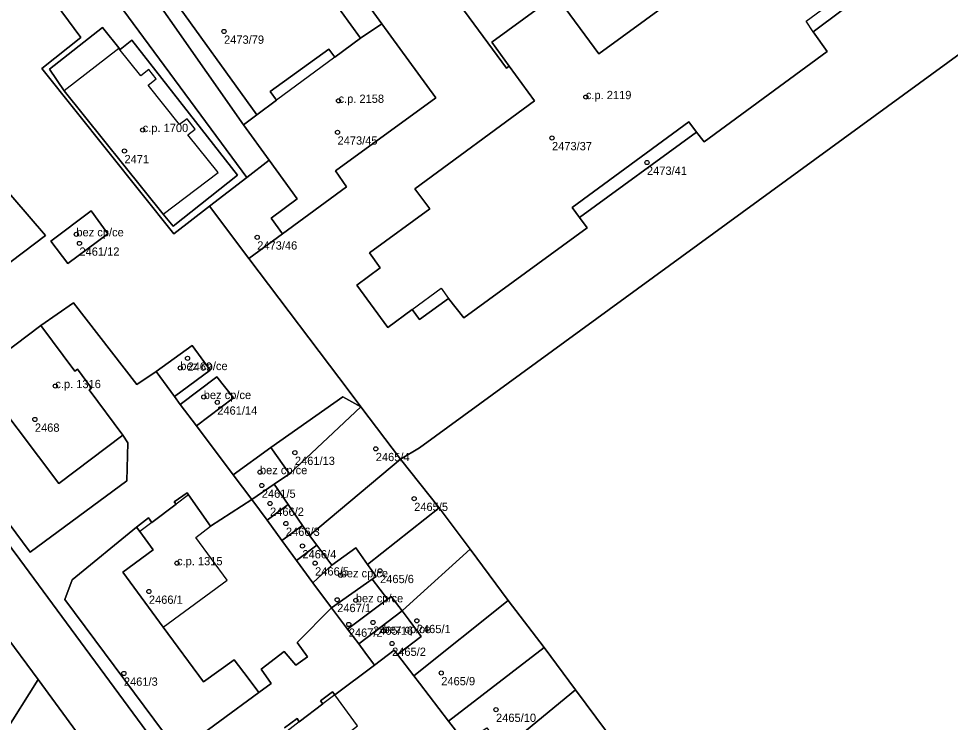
# Model space of a CAD drawing. Extents: x -878211 to -870363, y -1058464 to -1052522.
# Drawn here: x -874192.3 to -874079.7, y -1055743.6 to -1055658.5 of the extents above; entities that cross this region are included whole.
import ezdxf

# ---------------------------------------------------------------- set-up
doc = ezdxf.new("R2010")
doc.units = 0
for name, color, linetype in [('Definiční body', 7, 'Continuous'), ('Polygon budovy', 7, 'Continuous'), ('Polygon parcely', 7, 'Continuous')]:
    doc.layers.add(name, color=color, linetype=linetype)

msp = doc.modelspace()

# ---------------------------------------------------------------- linework, layer by layer
at = {"layer": 'Definiční body'}
for centre in [(-874167.48, -1055660.06994), (-874123.77, -1055667.99994), (-874153.65, -1055668.44994), (-874177.31, -1055671.97994), (-874153.77, -1055672.25994), (-874127.86, -1055672.93994), (-874179.51, -1055674.50994), (-874116.39, -1055675.90994), (-874185.32, -1055684.57994), (-874163.47, -1055684.93994), (-874184.95, -1055685.67994), (-874171.89, -1055699.56994), (-874172.77, -1055700.73994), (-874187.86, -1055702.91994), (-874169.93, -1055704.23994), (-874168.3, -1055704.87994), (-874190.33, -1055706.94994), (-874158.92, -1055710.95994), (-874149.15, -1055710.49994), (-874163.14, -1055713.31994), (-874162.92, -1055714.92994), (-874144.51, -1055716.51994), (-874161.92, -1055717.10994), (-874160.01, -1055719.52994), (-874158.01, -1055722.24994), (-874173.16, -1055724.31994), (-874156.48, -1055724.31994), (-874148.63, -1055725.23994), (-874153.39, -1055725.77994), (-874176.56, -1055727.73994), (-874153.81, -1055728.73994), (-874151.56, -1055728.79994), (-874144.19, -1055731.27994), (-874152.41, -1055731.71994), (-874149.48, -1055731.47994), (-874148.21, -1055732.51994), (-874147.18, -1055734.02994), (-874179.58, -1055737.63994), (-874141.24, -1055737.57994), (-874134.62, -1055742.00994)]:
    msp.add_circle(centre, 0.25, dxfattribs=at)
at = {"layer": 'Polygon budovy'}
msp.add_lwpolyline([(-874107.68, -1055652.14), (-874122.21, -1055662.77), (-874127.38, -1055655.7), (-874135.13, -1055661.36), (-874133.05, -1055664.26), (-874129.97, -1055668.45), (-874144.44, -1055679.08), (-874142.61, -1055681.52), (-874149.92, -1055686.83), (-874148.61, -1055688.65), (-874151.42, -1055690.74), (-874147.69, -1055695.83), (-874144.76, -1055693.66), (-874141.24, -1055691.1), (-874140.37, -1055692.34), (-874138.52, -1055694.69), (-874123.63, -1055683.81), (-874124.53, -1055682.56), (-874125.43, -1055681.33), (-874111.31, -1055670.98), (-874110.4, -1055672.22), (-874109.48, -1055673.42), (-874094.62, -1055662.51), (-874096.29, -1055660.1), (-874097.17, -1055658.82), (-874093.71, -1055656.29)], dxfattribs=at)
for points in [[(-874154.02, -1055676.91), (-874141.89, -1055668.1), (-874148.43, -1055659.13), (-874150.98, -1055660.9), (-874154.08, -1055663.19), (-874161.15, -1055668.39), (-874163.51, -1055670.13), (-874165.12, -1055671.36), (-874162.04, -1055675.61), (-874158.64, -1055680.28), (-874161.8, -1055682.62), (-874160.41, -1055684.54), (-874152.67, -1055678.86)], [(-874186.81, -1055667.24), (-874174.85, -1055682.13), (-874168.2, -1055677.13), (-874171.85, -1055672.57), (-874170.95, -1055671.87), (-874171.94, -1055670.61), (-874172.85, -1055671.32), (-874176.65, -1055666.57), (-874175.68, -1055665.79), (-874176.57, -1055664.67), (-874177.55, -1055665.44), (-874180.21, -1055662.12)], [(-874183.55, -1055681.76), (-874188.4, -1055685.4), (-874186.36, -1055688.12), (-874181.5, -1055684.54)], [(-874187.44, -1055714.7), (-874179.7, -1055708.85), (-874183.78, -1055703.38), (-874183.5, -1055703.18), (-874185.2, -1055700.88), (-874185.49, -1055701.12), (-874189.62, -1055695.58), (-874197.43, -1055701.49)], [(-874171.34, -1055698.01), (-874175.69, -1055701.14), (-874173.45, -1055704.17), (-874169.14, -1055700.98)], [(-874168.34, -1055701.8), (-874172.77, -1055705.13), (-874170.82, -1055707.72), (-874166.32, -1055704.33)], [(-874161.81, -1055710.34), (-874166.39, -1055713.64), (-874164.12, -1055716.63), (-874161.44, -1055714.79), (-874159.58, -1055713.51)], [(-874176.05, -1055722.72), (-874179.71, -1055725.42), (-874174.85, -1055732.04), (-874167.11, -1055726.36), (-874170.89, -1055721.2), (-874169.12, -1055719.84), (-874171.76, -1055716.07), (-874173.27, -1055717.2), (-874176.2, -1055719.39), (-874177.65, -1055720.48)], [(-874154.46, -1055724.55), (-874156.75, -1055726.68), (-874154.51, -1055729.71), (-874149.58, -1055726.26), (-874149.12, -1055725.91), (-874150.13, -1055724.47), (-874151.56, -1055722.45)], [(-874149.58, -1055726.26), (-874154.51, -1055729.71), (-874152.57, -1055732.29), (-874147.74, -1055728.68)], [(-874151.21, -1055734.08), (-874150.49, -1055735.08), (-874149.31, -1055736.62), (-874146.94, -1055734.83), (-874146.53, -1055735.37), (-874143.65, -1055733.19), (-874145.12, -1055731.21), (-874145.97, -1055730.09)], [(-874158.36, -1055746.84), (-874161.98, -1055749.51), (-874157.05, -1055756.19), (-874149.2, -1055750.37), (-874153, -1055745.25), (-874151.34, -1055743.96), (-874154.1, -1055740.24), (-874155.54, -1055741.33), (-874158.39, -1055743.49), (-874159.87, -1055744.6)]]:
    msp.add_lwpolyline(points, close=True, dxfattribs=at)
at = {"layer": 'Polygon parcely'}
for points in [[(-874176.33, -1055635.74), (-874182.12, -1055637.64), (-874183.75, -1055639.86), (-874184.08, -1055641.44), (-874183.6, -1055644.6), (-874183.11, -1055645.6), (-874165.12, -1055671.36), (-874163.51, -1055670.13), (-874174.03, -1055655.52), (-874178.37, -1055649.72), (-874146.38, -1055626.61), (-874143.81, -1055630), (-874127.54, -1055618.36), (-874126.37, -1055620.14), (-874110.75, -1055609.01), (-874109.57, -1055610.73), (-874104.29, -1055606.87), (-874108.28, -1055598.99), (-874121.46, -1055606.35), (-874121.34, -1055607.17), (-874119.64, -1055610.2), (-874164.06, -1055635.16), (-874173.93, -1055639.62), (-874175.57, -1055636.08)], [(-874190, -1055641.25), (-874189.08, -1055642.63), (-874188.36, -1055645.32), (-874187.25, -1055647.17), (-874185.27, -1055649.85), (-874164.71, -1055677.7), (-874162.04, -1055675.61), (-874165.12, -1055671.36), (-874183.11, -1055645.6), (-874183.6, -1055644.6), (-874184.08, -1055641.44), (-874183.75, -1055639.86), (-874182.12, -1055637.64), (-874187.86, -1055639.38), (-874191.76, -1055640.3)], [(-874151.12, -1055655.42), (-874153.7, -1055651.92), (-874159.07, -1055644.57), (-874161.51, -1055646.36), (-874150.98, -1055660.9), (-874148.43, -1055659.13)], [(-874150.98, -1055660.9), (-874161.51, -1055646.36), (-874174.03, -1055655.52), (-874163.51, -1055670.13), (-874161.15, -1055668.39), (-874161.89, -1055667.34), (-874154.84, -1055662.2), (-874154.08, -1055663.19)], [(-874169.22, -1055681.19), (-874164.71, -1055677.7), (-874185.27, -1055649.85), (-874186.77, -1055650.95), (-874190.19, -1055653.46), (-874184.77, -1055660.8), (-874189.51, -1055664.53), (-874173.54, -1055684.53)], [(-874186.81, -1055667.24), (-874174.85, -1055682.13), (-874173.63, -1055683.58), (-874165.86, -1055677.42), (-874178.61, -1055661.12), (-874180.03, -1055662.26), (-874182.17, -1055659.58), (-874188.57, -1055664.63)], [(-874186.81, -1055667.24), (-874188.57, -1055664.63), (-874182.17, -1055659.58), (-874180.03, -1055662.26), (-874178.61, -1055661.12), (-874165.86, -1055677.42), (-874173.63, -1055683.58), (-874174.85, -1055682.13)], [(-874150.98, -1055660.9), (-874154.08, -1055663.19), (-874154.84, -1055662.2), (-874161.89, -1055667.34), (-874161.15, -1055668.39), (-874163.51, -1055670.13), (-874165.12, -1055671.36), (-874162.04, -1055675.61), (-874158.64, -1055680.28), (-874161.8, -1055682.62), (-874160.41, -1055684.54), (-874152.67, -1055678.86), (-874154.02, -1055676.91), (-874141.89, -1055668.1), (-874148.43, -1055659.13)], [(-874124.53, -1055682.56), (-874110.4, -1055672.22), (-874111.31, -1055670.98), (-874125.43, -1055681.33)], [(-874169.22, -1055681.19), (-874164.47, -1055687.52), (-874160.41, -1055684.54), (-874161.8, -1055682.62), (-874158.64, -1055680.28), (-874162.04, -1055675.61), (-874164.71, -1055677.7)], [(-874188.4, -1055685.4), (-874186.36, -1055688.12), (-874181.5, -1055684.54), (-874183.55, -1055681.76)], [(-874188.4, -1055685.4), (-874183.55, -1055681.76), (-874181.5, -1055684.54), (-874186.36, -1055688.12)], [(-874189.62, -1055695.58), (-874197.43, -1055701.49), (-874187.44, -1055714.7), (-874179.7, -1055708.85), (-874183.78, -1055703.38), (-874183.5, -1055703.18), (-874185.2, -1055700.88), (-874185.49, -1055701.12)], [(-874173.45, -1055704.17), (-874169.14, -1055700.98), (-874171.34, -1055698.01), (-874175.69, -1055701.14)], [(-874170.82, -1055707.72), (-874166.32, -1055704.33), (-874168.34, -1055701.8), (-874172.77, -1055705.13)], [(-874159.58, -1055713.51), (-874150.94, -1055705.44), (-874153.12, -1055704.23), (-874161.81, -1055710.34)], [(-874158.01, -1055719.76), (-874157.14, -1055720.98), (-874146.15, -1055711.74), (-874150.94, -1055705.44), (-874159.58, -1055713.51), (-874161.44, -1055714.79), (-874159.75, -1055717.24)], [(-874159.58, -1055713.51), (-874161.81, -1055710.34), (-874166.39, -1055713.64), (-874164.12, -1055716.63), (-874161.44, -1055714.79)], [(-874154.46, -1055724.55), (-874151.56, -1055722.45), (-874150.13, -1055724.47), (-874141.49, -1055717.62), (-874146.15, -1055711.74), (-874157.14, -1055720.98), (-874156.25, -1055722.13)], [(-874159.75, -1055717.24), (-874161.44, -1055714.79), (-874164.12, -1055716.63), (-874162.29, -1055719.14)], [(-874156.75, -1055726.68), (-874158.71, -1055723.98), (-874160.5, -1055721.56), (-874162.29, -1055719.14), (-874164.12, -1055716.63), (-874169.12, -1055719.84), (-874171.76, -1055716.07), (-874171.93, -1055715.82), (-874173.49, -1055716.91), (-874173.27, -1055717.2), (-874176.2, -1055719.39), (-874176.6, -1055718.83), (-874178.04, -1055719.95), (-874177.65, -1055720.48), (-874176.05, -1055722.72), (-874179.71, -1055725.42), (-874174.85, -1055732.04), (-874169.98, -1055738.66), (-874166.24, -1055735.99), (-874164.55, -1055738.22), (-874163.26, -1055739.94), (-874161.79, -1055738.85), (-874163.01, -1055737.14), (-874160.2, -1055735), (-874158.79, -1055736.62), (-874157.4, -1055735.62), (-874158.63, -1055733.9), (-874154.51, -1055729.71)], [(-874160.5, -1055721.56), (-874158.01, -1055719.76), (-874159.75, -1055717.24), (-874162.29, -1055719.14)], [(-874147.29, -1055728.33), (-874145.97, -1055730.09), (-874145.04, -1055729.21), (-874137.74, -1055722.63), (-874141.49, -1055717.62), (-874150.13, -1055724.47), (-874149.12, -1055725.91), (-874149.58, -1055726.26), (-874147.74, -1055728.68)], [(-874158.71, -1055723.98), (-874156.25, -1055722.13), (-874157.14, -1055720.98), (-874158.01, -1055719.76), (-874160.5, -1055721.56)], [(-874177.65, -1055720.48), (-874178.04, -1055719.95), (-874185.81, -1055726.34), (-874186.71, -1055728.7), (-874173.52, -1055746.48), (-874172.68, -1055746.87), (-874163.26, -1055739.94), (-874164.55, -1055738.22), (-874166.24, -1055735.99), (-874169.98, -1055738.66), (-874174.85, -1055732.04), (-874179.71, -1055725.42), (-874176.05, -1055722.72)], [(-874202.68, -1055721.21), (-874209.2, -1055726), (-874207.26, -1055732.9), (-874208.68, -1055742.83), (-874194.08, -1055744.98), (-874189.93, -1055738.38)], [(-874156.75, -1055726.68), (-874154.46, -1055724.55), (-874156.25, -1055722.13), (-874158.71, -1055723.98)], [(-874154.51, -1055729.71), (-874149.58, -1055726.26), (-874149.12, -1055725.91), (-874150.13, -1055724.47), (-874151.56, -1055722.45), (-874154.46, -1055724.55), (-874156.75, -1055726.68)], [(-874146.53, -1055735.37), (-874144.57, -1055737.91), (-874133.14, -1055728.81), (-874137.74, -1055722.63), (-874145.04, -1055729.21), (-874145.97, -1055730.09), (-874145.12, -1055731.21), (-874143.65, -1055733.19)], [(-874152.57, -1055732.29), (-874147.74, -1055728.68), (-874149.58, -1055726.26), (-874154.51, -1055729.71)], [(-874152.57, -1055732.29), (-874151.21, -1055734.08), (-874145.97, -1055730.09), (-874147.29, -1055728.33), (-874147.74, -1055728.68)], [(-874144.57, -1055737.91), (-874143.87, -1055738.82), (-874140.35, -1055743.41), (-874128.8, -1055734.49), (-874133.14, -1055728.81)], [(-874151.21, -1055734.08), (-874150.49, -1055735.08), (-874149.31, -1055736.62), (-874146.94, -1055734.83), (-874146.53, -1055735.37), (-874143.65, -1055733.19), (-874145.12, -1055731.21), (-874145.97, -1055730.09)], [(-874125.01, -1055739.61), (-874128.8, -1055734.49), (-874140.35, -1055743.41), (-874138.41, -1055745.94), (-874135.73, -1055744.21), (-874133.94, -1055746.72), (-874132.98, -1055746.19)], [(-874128.01, -1055752.91), (-874125.88, -1055751.14), (-874121.31, -1055747.32), (-874119.65, -1055746.1), (-874121.26, -1055744.66), (-874125.01, -1055739.61), (-874132.98, -1055746.19), (-874128.49, -1055752.26)]]:
    msp.add_lwpolyline(points, close=True, dxfattribs=at)
for points in [[(-874151.12, -1055655.42), (-874148.43, -1055659.13), (-874141.89, -1055668.1), (-874154.02, -1055676.91), (-874152.67, -1055678.86), (-874160.41, -1055684.54), (-874164.47, -1055687.52), (-874152.38, -1055703.53), (-874150.94, -1055705.44), (-874146.15, -1055711.74), (-874143.88, -1055710.4), (-874057.11, -1055647.06)], [(-874057.11, -1055647.06), (-874143.88, -1055710.4), (-874146.15, -1055711.74), (-874141.49, -1055717.62), (-874137.74, -1055722.63), (-874133.14, -1055728.81), (-874128.8, -1055734.49), (-874125.01, -1055739.61), (-874121.26, -1055744.66), (-874119.65, -1055746.1), (-874114.99, -1055750.41), (-874111.13, -1055755.51), (-874108.9, -1055758.5), (-874107.06, -1055760.97), (-874101.7, -1055763.12), (-874091.17, -1055755.02), (-874089.08, -1055758.46), (-874055.62, -1055733.36)], [(-874107.68, -1055652.14), (-874122.21, -1055662.77), (-874127.38, -1055655.7), (-874135.13, -1055661.36), (-874133.05, -1055664.26), (-874129.97, -1055668.45), (-874144.44, -1055679.08), (-874142.61, -1055681.52), (-874149.92, -1055686.83), (-874148.61, -1055688.65), (-874151.42, -1055690.74), (-874147.69, -1055695.83), (-874144.76, -1055693.66), (-874143.87, -1055694.86), (-874140.37, -1055692.34), (-874138.52, -1055694.69), (-874123.63, -1055683.81), (-874124.53, -1055682.56), (-874125.43, -1055681.33), (-874111.31, -1055670.98), (-874110.4, -1055672.22), (-874109.48, -1055673.42), (-874094.62, -1055662.51), (-874096.29, -1055660.1), (-874092.8, -1055657.49)], [(-874127.38, -1055655.7), (-874122.21, -1055662.77), (-874107.68, -1055652.14)], [(-874217.38, -1055687.32), (-874190.89, -1055722.97), (-874179.23, -1055714.36), (-874179.09, -1055709.77), (-874179.7, -1055708.85), (-874187.44, -1055714.7), (-874197.43, -1055701.49), (-874189.62, -1055695.58), (-874185.65, -1055692.87), (-874178, -1055702.74), (-874175.69, -1055701.14), (-874171.34, -1055698.01), (-874169.14, -1055700.98), (-874173.45, -1055704.17), (-874172.77, -1055705.13), (-874168.34, -1055701.8), (-874166.32, -1055704.33), (-874170.82, -1055707.72), (-874166.39, -1055713.64), (-874161.81, -1055710.34), (-874153.12, -1055704.23), (-874150.94, -1055705.44), (-874152.38, -1055703.53), (-874164.47, -1055687.52), (-874169.22, -1055681.19), (-874173.54, -1055684.53), (-874189.51, -1055664.53), (-874184.77, -1055660.8), (-874190.19, -1055653.46)], [(-874109.48, -1055673.42), (-874110.4, -1055672.22), (-874124.53, -1055682.56), (-874123.63, -1055683.81), (-874138.52, -1055694.69), (-874140.37, -1055692.34), (-874143.87, -1055694.86), (-874144.76, -1055693.66), (-874147.69, -1055695.83), (-874151.42, -1055690.74), (-874148.61, -1055688.65), (-874149.92, -1055686.83), (-874142.61, -1055681.52), (-874144.44, -1055679.08), (-874129.97, -1055668.45), (-874133.05, -1055664.26), (-874133.37, -1055664.49), (-874141.25, -1055653.76)], [(-874141.25, -1055653.76), (-874133.37, -1055664.49), (-874133.05, -1055664.26), (-874135.13, -1055661.36), (-874127.38, -1055655.7)], [(-874092.8, -1055657.49), (-874096.29, -1055660.1), (-874094.62, -1055662.51), (-874109.48, -1055673.42)], [(-874194.55, -1055688.88), (-874189.05, -1055684.71), (-874202.89, -1055668.67)], [(-874202.89, -1055668.67), (-874189.05, -1055684.71), (-874194.55, -1055688.88)], [(-874122.31, -1055818.63), (-874192.16, -1055723.88), (-874218.74, -1055688.09)], [(-874218.74, -1055688.09), (-874192.16, -1055723.88), (-874122.31, -1055818.63)], [(-874173.52, -1055746.48), (-874186.71, -1055728.7), (-874185.81, -1055726.34), (-874178.04, -1055719.95), (-874176.6, -1055718.83), (-874176.2, -1055719.39), (-874173.27, -1055717.2), (-874173.49, -1055716.91), (-874171.93, -1055715.82), (-874171.76, -1055716.07), (-874169.12, -1055719.84), (-874164.12, -1055716.63), (-874166.39, -1055713.64), (-874170.82, -1055707.72), (-874172.77, -1055705.13), (-874173.45, -1055704.17), (-874175.69, -1055701.14), (-874178, -1055702.74), (-874185.65, -1055692.87), (-874189.62, -1055695.58), (-874185.49, -1055701.12), (-874185.2, -1055700.88), (-874183.5, -1055703.18), (-874183.78, -1055703.38), (-874179.7, -1055708.85), (-874179.09, -1055709.77), (-874179.23, -1055714.36), (-874190.89, -1055722.97), (-874217.38, -1055687.32)], [(-874202.68, -1055721.21), (-874189.93, -1055738.38), (-874162.48, -1055775.87)], [(-874162.48, -1055775.87), (-874189.93, -1055738.38), (-874194.08, -1055744.98), (-874208.68, -1055742.83), (-874216.88, -1055741.59), (-874220.93, -1055740.95), (-874224.79, -1055740.34), (-874233.03, -1055739.09), (-874241.28, -1055737.93), (-874244.99, -1055737.33), (-874248.56, -1055736.85), (-874256.77, -1055735.63), (-874265.09, -1055734.46), (-874271.86, -1055733.54), (-874287.91, -1055731.16), (-874291.4, -1055730.54), (-874304.44, -1055728.67), (-874310.39, -1055727.78)], [(-874160.18, -1055744.21), (-874158.66, -1055743.09), (-874158.39, -1055743.49), (-874155.54, -1055741.33), (-874155.84, -1055740.96), (-874154.37, -1055739.88), (-874154.1, -1055740.24), (-874149.31, -1055736.62), (-874150.49, -1055735.08), (-874151.21, -1055734.08), (-874152.57, -1055732.29), (-874154.51, -1055729.71), (-874158.63, -1055733.9), (-874157.4, -1055735.62), (-874158.79, -1055736.62), (-874160.2, -1055735), (-874163.01, -1055737.14), (-874161.79, -1055738.85), (-874163.26, -1055739.94), (-874172.68, -1055746.87)], [(-874138.41, -1055745.94), (-874140.35, -1055743.41), (-874143.87, -1055738.82), (-874144.57, -1055737.91), (-874146.53, -1055735.37), (-874146.94, -1055734.83), (-874149.31, -1055736.62), (-874154.1, -1055740.24), (-874154.37, -1055739.88), (-874155.84, -1055740.96), (-874155.54, -1055741.33), (-874158.39, -1055743.49), (-874158.66, -1055743.09), (-874160.18, -1055744.21)]]:
    msp.add_lwpolyline(points, dxfattribs=at)

# ---------------------------------------------------------------- texts
at = {"layer": 'Definiční body'}
for s, p in [('2473/79', (-874167.48, -1055661.559)), ('c.p. 2158', (-874153.65, -1055668.7)), ('c.p. 2119', (-874123.77, -1055668.25)), ('c.p. 1700', (-874177.31, -1055672.23)), ('2473/45', (-874153.77, -1055673.749)), ('2473/37', (-874127.86, -1055674.429)), ('2471', (-874179.51, -1055675.999)), ('2473/41', (-874116.39, -1055677.399)), ('bez cp/ce', (-874185.32, -1055684.83)), ('2473/46', (-874163.47, -1055686.429)), ('2461/12', (-874184.95, -1055687.169)), ('bez cp/ce', (-874172.77, -1055700.99)), ('2469', (-874171.89, -1055701.059)), ('c.p. 1316', (-874187.86, -1055703.169)), ('bez cp/ce', (-874169.93, -1055704.49)), ('2461/14', (-874168.3, -1055706.369)), ('2468', (-874190.33, -1055708.439)), ('2461/13', (-874158.92, -1055712.449)), ('2465/4', (-874149.15, -1055711.989)), ('bez cp/ce', (-874163.14, -1055713.57)), ('2461/5', (-874162.92, -1055716.419)), ('2466/2', (-874161.92, -1055718.599)), ('2465/5', (-874144.51, -1055718.009)), ('2466/3', (-874160.01, -1055721.019)), ('2466/4', (-874158.01, -1055723.739)), ('c.p. 1315', (-874173.16, -1055724.57)), ('2466/5', (-874156.48, -1055725.809)), ('bez cp/ce', (-874153.39, -1055726.03)), ('2465/6', (-874148.63, -1055726.729)), ('2466/1', (-874176.56, -1055729.229)), ('bez cp/ce', (-874151.56, -1055729.05)), ('2467/1', (-874153.81, -1055730.229)), ('2467/2', (-874152.41, -1055733.209)), ('2465/16', (-874149.48, -1055732.969)), ('bez cp/ce', (-874148.21, -1055732.77)), ('2465/1', (-874144.19, -1055732.769)), ('2465/2', (-874147.18, -1055735.519)), ('2461/3', (-874179.58, -1055739.129)), ('2465/9', (-874141.24, -1055739.069)), ('2465/10', (-874134.62, -1055743.499))]:
    msp.add_text(s, height=0.999996, dxfattribs=at).set_placement(p)

doc.saveas('drawing.dxf')
